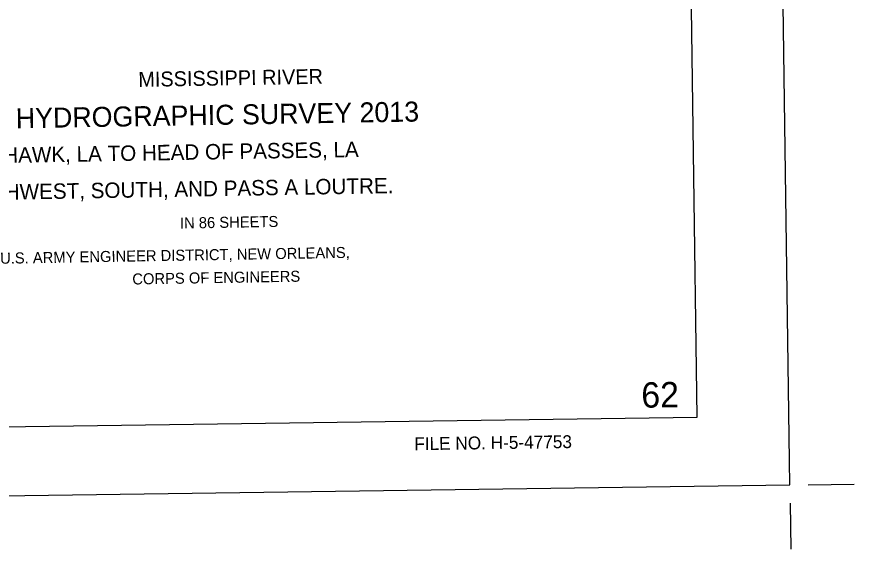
# Model space of a CAD drawing. Extents: x 3767014 to 3805179, y 361544 to 387384.
# Drawn here: x 3797582 to 3805179, y 362053 to 366882 of the extents above; entities that cross this region are included whole.
import ezdxf

# ---------------------------------------------------------------- set-up
doc = ezdxf.new("R2010")
doc.units = 0
for name, color, linetype in [('G-ANNO-NPLT', 7, 'Continuous'), ('V-ANNO-DIMS', 7, 'Continuous'), ('V-ANNO-SYMB', 7, 'Continuous'), ('V-ANNO-TEXT', 7, 'Continuous')]:
    doc.layers.add(name, color=color, linetype=linetype)

msp = doc.modelspace()

# ---------------------------------------------------------------- linework, layer by layer
at = {"layer": 'G-ANNO-NPLT'}
msp.add_lwpolyline([(3767932.576, 362127.078), (3804595.706, 362636.374), (3804260.034, 386800.71), (3767596.904, 386291.414)], close=True, dxfattribs=at)
at = {"layer": 'V-ANNO-DIMS'}
for p, q in [((3804762.357, 362638.689), (3805178.984, 362644.476)), ((3804598.021, 362469.723), (3804603.809, 362053.097))]:
    msp.add_line(p, q, dxfattribs=at)
at = {"layer": 'V-ANNO-SYMB'}
msp.add_lwpolyline([(3770673.762, 362790.263), (3803753.771, 363249.785), (3803435.463, 386164.149), (3770355.454, 385704.627), (3770673.762, 362790.263)], dxfattribs=at)

# ---------------------------------------------------------------- texts
at = {"layer": 'V-ANNO-TEXT'}
for s, height, rotation, p in [('MISSISSIPPI RIVER', 135, 0.9716277, (3798685.029, 366245.799)), ('HYDROGRAPHIC SURVEY 2013', 181.7, 0.9716277, (3797574.131, 365870.042)), ('BLACK HAWK, LA TO HEAD OF PASSES, LA', 140, 0.9716277, (3796794.201, 365544.491)), ('ALSO SOUTHWEST, SOUTH, AND PASS A LOUTRE.', 140, 0.9716277, (3796401.954, 365204.173)), ('IN 86 SHEETS', 100, 0.9716277, (3799062.991, 364960.87)), ('U.S. ARMY ENGINEER DISTRICT, NEW ORLEANS,', 100, 0.9716277, (3797431.333, 364641.667)), ('CORPS OF ENGINEERS', 100, 0.9716277, (3798630.663, 364453.509)), ('62', 230, 0.7958583, (3803248.52, 363336.105)), ('FILE NO. H-5-47753', 116.66, 0.7958801, (3801188.237, 362951.049))]:
    msp.add_text(s, height=height, rotation=rotation, dxfattribs=at).set_placement(p)

doc.saveas('drawing.dxf')
